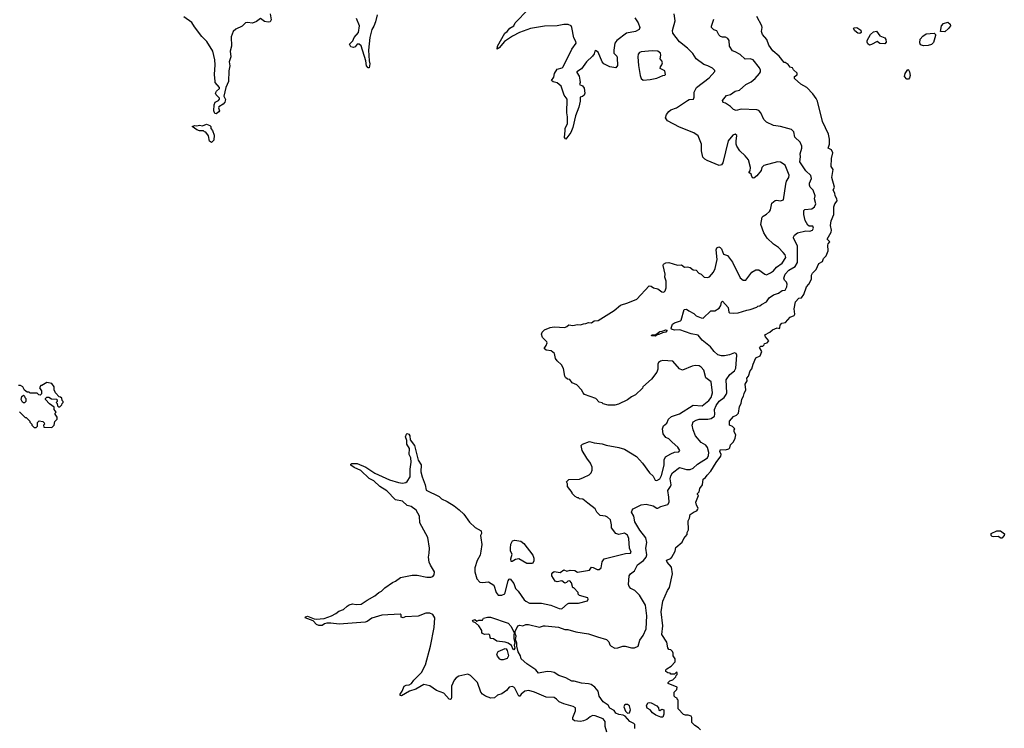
# Model space of a CAD drawing. Extents: x 2348354 to 2479840, y 460476 to 613653.
# Tile 277 of 305: x 2440958 to 2451012, y 582756 to 589996. Entities that reach past the tile are written whole.
import ezdxf

# ---------------------------------------------------------------- set-up
doc = ezdxf.new("R2010")
doc.units = 0

msp = doc.modelspace()

# ---------------------------------------------------------------- linework, layer by layer
at = {"layer": '0CON05XD'}
for points in [[(2447238, 590015), (2447272, 589965), (2447290, 589915), (2447283, 589897), (2447246, 589874), (2447155, 589859), (2447056, 589785), (2447036, 589755), (2447023, 589685), (2447024, 589655), (2447054, 589624), (2447060, 589605), (2447061, 589529), (2447046, 589504), (2446985, 589513), (2446923, 589545), (2446905, 589567), (2446865, 589665), (2446838, 589682), (2446829, 589675), (2446822, 589648), (2446806, 589624), (2446744, 589566), (2446695, 589495), (2446648, 589465), (2446646, 589455), (2446669, 589419), (2446678, 589378), (2446680, 589355), (2446673, 589333), (2446705, 589320), (2446720, 589295), (2446728, 589245), (2446720, 589225), (2446705, 589210), (2446680, 589205), (2446680, 589165), (2446667, 589103), (2446633, 589015), (2446607, 588895), (2446586, 588845), (2446534, 588774), (2446522, 588792), (2446526, 588865), (2446529, 588885), (2446552, 588935), (2446552, 589005), (2446546, 589045), (2446548, 589185), (2446518, 589225), (2446486, 589316), (2446445, 589350), (2446405, 589360), (2446388, 589375), (2446412, 589408), (2446418, 589445), (2446445, 589490), (2446496, 589504), (2446507, 589513), (2446595, 589695), (2446639, 589755), (2446636, 589775), (2446615, 589810), (2446596, 589916), (2446588, 589935), (2446558, 589948), (2446515, 589948), (2446445, 589932), (2446315, 589930), (2446175, 589906), (2446061, 589865), (2445991, 589829), (2445950, 589800), (2445908, 589772), (2445855, 589707), (2445834, 589694), (2445836, 589725), (2445911, 589859), (2445935, 589877), (2445961, 589909), (2446005, 589933), (2446017, 589963), (2446151, 590099)], [(2443516, 590055), (2443524, 589995), (2443516, 589974), (2443495, 589970), (2443458, 589978), (2443415, 590008), (2443374, 589976), (2443335, 589962), (2443285, 589968), (2443265, 589964), (2443231, 589929), (2443165, 589899), (2443136, 589875), (2443118, 589822), (2443119, 589725), (2443108, 589675), (2443112, 589615), (2443096, 589565), (2443103, 589525), (2443092, 589475), (2443090, 589365), (2443063, 589305), (2443043, 589215), (2443048, 589202), (2443060, 589180), (2443054, 589155), (2443035, 589134), (2442992, 589105), (2442988, 589095), (2442997, 589065), (2442992, 589055), (2442965, 589034), (2442949, 589039), (2442941, 589065), (2442942, 589125), (2442955, 589153), (2442988, 589172), (2442998, 589185), (2442998, 589195), (2442965, 589229), (2442958, 589245), (2442968, 589265), (2442997, 589293), (2442999, 589305), (2442955, 589354), (2442952, 589365), (2442947, 589435), (2442954, 589535), (2442951, 589585), (2442931, 589675), (2442870, 589775), (2442818, 589825), (2442742, 589922), (2442715, 589968), (2442632, 590025)], [(2444405, 589746), (2444382, 589718), (2444365, 589711), (2444338, 589718), (2444327, 589745), (2444359, 589781), (2444374, 589815), (2444416, 589865), (2444426, 589935), (2444397, 590007)], [(2444608, 590045), (2444592, 589975), (2444575, 589930), (2444553, 589895), (2444532, 589815), (2444521, 589685), (2444526, 589575), (2444534, 589545), (2444527, 589503), (2444515, 589503), (2444499, 589525), (2444492, 589575), (2444445, 589728), (2444425, 589747), (2444405, 589746)], [(2446874, 583084), (2446866, 583136), (2446831, 583175), (2446792, 583202), (2446765, 583211), (2446695, 583216), (2446618, 583238), (2446595, 583239), (2446535, 583271), (2446464, 583294), (2446415, 583326), (2446385, 583334), (2446345, 583337), (2446255, 583318), (2446227, 583355), (2446135, 583414), (2446079, 583465), (2446071, 583495), (2446048, 583538), (2446034, 583594), (2446033, 583625), (2446020, 583665), (2446026, 583696), (2446017, 583725), (2446018, 583745), (2446045, 583802), (2446065, 583809), (2446095, 583802), (2446125, 583817), (2446154, 583816), (2446265, 583790), (2446305, 583803), (2446325, 583803), (2446458, 583788), (2446525, 583766), (2446555, 583764), (2446635, 583741), (2446765, 583720), (2446858, 583692), (2446950, 583665), (2446975, 583640), (2446985, 583610), (2446997, 583597), (2447035, 583576), (2447065, 583577), (2447115, 583596), (2447140, 583595), (2447205, 583577), (2447235, 583577), (2447272, 583595), (2447291, 583655), (2447324, 583705), (2447356, 583774), (2447362, 583905), (2447348, 584015), (2447285, 584118), (2447238, 584165), (2447197, 584185), (2447180, 584205), (2447174, 584225), (2447181, 584315), (2447196, 584335), (2447235, 584365), (2447265, 584428), (2447329, 584471), (2447356, 584504), (2447362, 584528), (2447351, 584595), (2447360, 584655), (2447352, 584702), (2447291, 584781), (2447238, 584865), (2447228, 584922), (2447204, 584964), (2447210, 584985), (2447222, 584998), (2447305, 585039), (2447355, 585046), (2447425, 585029), (2447465, 585004), (2447475, 585004), (2447505, 585021), (2447575, 585042), (2447588, 585065), (2447587, 585117), (2447576, 585185), (2447604, 585225), (2447611, 585245), (2447600, 585305), (2447606, 585335), (2447622, 585368), (2447695, 585422), (2447765, 585399), (2447805, 585402), (2447835, 585413), (2447878, 585455), (2447981, 585519), (2447992, 585545), (2447995, 585575), (2447981, 585625), (2447965, 585648), (2447915, 585677), (2447858, 585745), (2447833, 585805), (2447826, 585855), (2447835, 585887), (2447865, 585906), (2447895, 585916), (2447985, 585916), (2448018, 585922), (2448051, 585945), (2448057, 585965), (2448054, 586015), (2448071, 586055), (2448101, 586099), (2448152, 586135), (2448173, 586165), (2448180, 586185), (2448173, 586315), (2448208, 586372), (2448255, 586410), (2448269, 586435), (2448279, 586569), (2448273, 586585), (2448255, 586594), (2448205, 586573), (2448155, 586563), (2448125, 586562), (2448085, 586572), (2448048, 586605), (2448012, 586655), (2447925, 586722), (2447885, 586774), (2447815, 586788), (2447699, 586829), (2447645, 586824), (2447613, 586835), (2447609, 586845), (2447624, 586886), (2447645, 586900), (2447705, 586918), (2447712, 586925), (2447743, 587035), (2447765, 587038), (2447791, 587021), (2447843, 586993), (2447865, 586969), (2447915, 586949), (2447935, 586947), (2448015, 587022), (2448055, 587022), (2448100, 587050), (2448117, 587075), (2448125, 587110), (2448135, 587120), (2448193, 587055), (2448198, 587008), (2448205, 587000), (2448245, 586996), (2448295, 587002), (2448381, 587029), (2448415, 587034), (2448485, 587060), (2448495, 587070), (2448517, 587073), (2448533, 587087), (2448585, 587112), (2448611, 587155), (2448654, 587186), (2448705, 587202), (2448742, 587228), (2448775, 587234), (2448790, 587265), (2448794, 587295), (2448786, 587315), (2448766, 587335), (2448760, 587355), (2448774, 587395), (2448813, 587437), (2448877, 587473), (2448899, 587515), (2448901, 587685), (2448858, 587765), (2448858, 587775), (2448868, 587795), (2448900, 587820), (2448985, 587840), (2449025, 587834), (2449052, 587845), (2449062, 587865), (2449056, 587886), (2449018, 587888), (2449007, 587897), (2448979, 587945), (2448964, 588006), (2448964, 588046), (2448975, 588056), (2449045, 588062), (2449073, 588085), (2449086, 588115), (2449074, 588165), (2449080, 588195), (2449059, 588255), (2449030, 588285), (2449024, 588305), (2449024, 588325), (2449042, 588375), (2449036, 588405), (2448985, 588453), (2448924, 588544), (2448931, 588595), (2448926, 588625), (2448944, 588685), (2448944, 588705), (2448926, 588746), (2448872, 588795), (2448862, 588852), (2448840, 588875), (2448726, 588906), (2448654, 588914), (2448585, 588948), (2448556, 588976), (2448527, 589045), (2448505, 589069), (2448485, 589076), (2448325, 589081), (2448275, 589067), (2448245, 589078), (2448215, 589108), (2448165, 589142), (2448141, 589151), (2448135, 589170), (2448175, 589222), (2448215, 589233), (2448262, 589265), (2448308, 589275), (2448372, 589335), (2448428, 589362), (2448468, 589395), (2448513, 589445), (2448522, 589465), (2448521, 589481), (2448511, 589505), (2448446, 589586), (2448415, 589596), (2448365, 589592), (2448315, 589642), (2448265, 589669), (2448235, 589678), (2448207, 589725), (2448202, 589785), (2448187, 589805), (2448165, 589816), (2448135, 589816), (2448115, 589823), (2448095, 589842), (2448075, 589882), (2448045, 589892), (2448022, 589915), (2448021, 589929), (2448045, 590000)], [(2447317, 586233), (2447245, 586162), (2447205, 586142), (2447165, 586112), (2447072, 586068), (2447035, 586058), (2446965, 586058), (2446915, 586070), (2446905, 586080), (2446875, 586090), (2446840, 586125), (2446725, 586168), (2446712, 586182), (2446696, 586216), (2446646, 586266), (2446600, 586285), (2446575, 586320), (2446553, 586323), (2446531, 586341), (2446523, 586355), (2446512, 586432), (2446490, 586470), (2446445, 586510), (2446430, 586535), (2446420, 586585), (2446385, 586612), (2446335, 586620), (2446312, 586635), (2446334, 586666), (2446343, 586695), (2446342, 586705), (2446295, 586750), (2446287, 586783), (2446293, 586805), (2446315, 586828), (2446375, 586852), (2446415, 586857), (2446525, 586852), (2446545, 586860), (2446565, 586878), (2446605, 586870), (2446655, 586883), (2446685, 586880), (2446715, 586890), (2446739, 586891), (2446765, 586902), (2446795, 586900), (2446825, 586918), (2446865, 586922), (2447028, 587025), (2447092, 587078), (2447166, 587104), (2447259, 587141), (2447385, 587278), (2447405, 587273), (2447428, 587258), (2447475, 587247), (2447515, 587214), (2447535, 587213), (2447550, 587225), (2447560, 587255), (2447559, 587325), (2447546, 587365), (2447547, 587395), (2447527, 587485), (2447531, 587499), (2447555, 587512), (2447585, 587516), (2447675, 587487), (2447715, 587492), (2447745, 587468), (2447775, 587470), (2447805, 587463), (2447835, 587442), (2447865, 587438), (2447892, 587405), (2447916, 587396), (2447946, 587366), (2447982, 587362), (2448000, 587370), (2448042, 587418), (2448058, 587455), (2448080, 587545), (2448070, 587645), (2448077, 587665), (2448095, 587676), (2448110, 587670), (2448123, 587655), (2448145, 587602), (2448186, 587586), (2448235, 587518), (2448315, 587357), (2448345, 587334), (2448374, 587336), (2448433, 587417), (2448475, 587441), (2448505, 587441), (2448565, 587397), (2448585, 587390), (2448625, 587410), (2448655, 587430), (2448685, 587466), (2448743, 587507), (2448780, 587565), (2448773, 587593), (2448755, 587619), (2448705, 587669), (2448655, 587704), (2448589, 587765), (2448555, 587820), (2448527, 587905), (2448540, 587980), (2448550, 587990), (2448585, 588008), (2448613, 588035), (2448624, 588055), (2448637, 588123), (2448671, 588149), (2448685, 588152), (2448725, 588144), (2448756, 588155), (2448781, 588315), (2448789, 588345), (2448811, 588385), (2448814, 588406), (2448775, 588509), (2448725, 588542), (2448696, 588544), (2448555, 588507), (2448537, 588485), (2448528, 588455), (2448485, 588400), (2448455, 588378), (2448445, 588382), (2448432, 588395), (2448428, 588418), (2448402, 588435), (2448418, 588452), (2448420, 588485), (2448399, 588565), (2448366, 588606), (2448311, 588655), (2448281, 588705), (2448274, 588725), (2448274, 588755), (2448282, 588812), (2448265, 588828), (2448238, 588815), (2448191, 588759), (2448137, 588535), (2448125, 588512), (2448100, 588505), (2447978, 588558), (2447955, 588570), (2447933, 588593), (2447920, 588655), (2447921, 588725), (2447885, 588808), (2447841, 588841), (2447695, 588898), (2447574, 588964), (2447552, 588995), (2447562, 589028), (2447585, 589058), (2447606, 589074), (2447665, 589094), (2447775, 589171), (2447795, 589180), (2447837, 589185), (2447846, 589204), (2447846, 589255), (2447870, 589305), (2447999, 589401), (2448056, 589466), (2448056, 589476), (2448032, 589502), (2447986, 589526), (2447945, 589538), (2447866, 589595), (2447831, 589651), (2447776, 589706), (2447695, 589770), (2447628, 589858), (2447624, 589885), (2447652, 589985), (2447639, 590055)], [(2447911, 582741), (2447890, 582760), (2447850, 582785), (2447820, 582815), (2447822, 582865), (2447815, 582880), (2447782, 582892), (2447755, 582890), (2447735, 582896), (2447680, 582955), (2447680, 583045), (2447670, 583055), (2447670, 583065), (2447655, 583070), (2447640, 583085), (2447640, 583125), (2447668, 583152), (2447670, 583175), (2447580, 583215), (2447580, 583225), (2447595, 583240), (2447627, 583253), (2447658, 583282), (2447660, 583295), (2447670, 583305), (2447670, 583325), (2447665, 583330), (2447645, 583310), (2447605, 583310), (2447598, 583318), (2447575, 583322), (2447557, 583335), (2447556, 583355), (2447566, 583365), (2447610, 583390), (2447650, 583435), (2447650, 583465), (2447632, 583495), (2447632, 583525), (2447625, 583540), (2447608, 583558), (2447585, 583562), (2447575, 583578), (2447566, 583636), (2447513, 583715), (2447526, 583804), (2447507, 583945), (2447524, 584056), (2447571, 584165), (2447593, 584195), (2447622, 584335), (2447612, 584402), (2447568, 584455), (2447562, 584475), (2447605, 584492), (2447616, 584504), (2447652, 584565), (2447658, 584605), (2447723, 584657), (2447740, 584695), (2447772, 584735), (2447772, 584755), (2447788, 584785), (2447783, 584877), (2447797, 584903), (2447805, 584940), (2447845, 584967), (2447873, 584977), (2447883, 584995), (2447886, 585006), (2447868, 585035), (2447863, 585065), (2447890, 585135), (2447880, 585145), (2447880, 585155), (2447897, 585173), (2447903, 585205), (2447931, 585245), (2447935, 585302), (2447960, 585320), (2447976, 585344), (2448016, 585385), (2448068, 585471), (2448116, 585535), (2448120, 585555), (2448108, 585585), (2448112, 585605), (2448165, 585601), (2448198, 585612), (2448208, 585622), (2448217, 585653), (2448245, 585683), (2448265, 585722), (2448269, 585755), (2448252, 585785), (2448253, 585807), (2448260, 585815), (2448235, 585840), (2448204, 585854), (2448204, 585895), (2448245, 585942), (2448276, 585954), (2448297, 585975), (2448309, 586045), (2448324, 586075), (2448331, 586119), (2448350, 586150), (2448354, 586176), (2448373, 586215), (2448367, 586273), (2448387, 586305), (2448384, 586335), (2448398, 586355), (2448415, 586410), (2448435, 586430), (2448446, 586475), (2448475, 586540), (2448519, 586561), (2448537, 586605), (2448513, 586647), (2448525, 586660), (2448545, 586660), (2448560, 586675), (2448562, 586688), (2448590, 586695), (2448608, 586715), (2448572, 586755), (2448568, 586775), (2448618, 586802), (2448645, 586827), (2448693, 586847), (2448715, 586842), (2448718, 586848), (2448722, 586875), (2448740, 586895), (2448777, 586903), (2448824, 586956), (2448866, 586974), (2448872, 586988), (2448867, 587043), (2448878, 587115), (2448915, 587150), (2448940, 587155), (2448965, 587190), (2448993, 587267), (2449016, 587294), (2449042, 587345), (2449043, 587385), (2449053, 587405), (2449090, 587445), (2449118, 587505), (2449154, 587526), (2449166, 587555), (2449193, 587585), (2449212, 587635), (2449208, 587692), (2449213, 587707), (2449230, 587725), (2449203, 587755), (2449244, 587825), (2449246, 587845), (2449238, 587895), (2449245, 587940), (2449271, 588005), (2449270, 588085), (2449281, 588115), (2449304, 588145), (2449301, 588165), (2449283, 588195), (2449282, 588225), (2449264, 588255), (2449277, 588285), (2449251, 588385), (2449263, 588465), (2449243, 588495), (2449248, 588578), (2449260, 588635), (2449247, 588665), (2449214, 588685), (2449226, 588726), (2449226, 588775), (2449216, 588825), (2449156, 588956), (2449103, 589163), (2449090, 589190), (2449055, 589238), (2448995, 589302), (2448935, 589338), (2448870, 589395), (2448870, 589415), (2448896, 589434), (2448895, 589450), (2448860, 589485), (2448850, 589505), (2448825, 589512), (2448805, 589538), (2448775, 589560), (2448765, 589560), (2448712, 589622), (2448648, 589678), (2448607, 589735), (2448588, 589795), (2448544, 589844), (2448534, 589876), (2448540, 589915), (2448537, 589935), (2448485, 590030)], [(2449535, 589854), (2449515, 589859), (2449485, 589884), (2449472, 589905), (2449476, 589914), (2449505, 589915), (2449545, 589888), (2449549, 589865), (2449535, 589854)], [(2449635, 589736), (2449618, 589748), (2449611, 589765), (2449612, 589785), (2449644, 589845), (2449675, 589873), (2449705, 589878), (2449740, 589830), (2449790, 589810), (2449803, 589795), (2449804, 589766), (2449791, 589749), (2449742, 589752), (2449715, 589772), (2449655, 589741), (2449635, 589736)], [(2450405, 589872), (2450360, 589875), (2450372, 589935), (2450392, 589958), (2450435, 589970), (2450459, 589949), (2450462, 589935), (2450443, 589907), (2450405, 589872)], [(2450188, 589728), (2450155, 589740), (2450148, 589758), (2450152, 589798), (2450180, 589829), (2450215, 589851), (2450297, 589857), (2450310, 589845), (2450310, 589835), (2450288, 589762), (2450268, 589742), (2450235, 589734), (2450188, 589728)], [(2447325, 589378), (2447395, 589384), (2447465, 589399), (2447524, 589426), (2447545, 589428), (2447552, 589435), (2447545, 589472), (2447498, 589498), (2447500, 589515), (2447516, 589535), (2447520, 589555), (2447514, 589575), (2447497, 589595), (2447506, 589635), (2447500, 589655), (2447475, 589674), (2447417, 589677), (2447305, 589669), (2447285, 589662), (2447272, 589645), (2447268, 589615), (2447278, 589528), (2447293, 589425), (2447303, 589395), (2447325, 589378)], [(2450015, 589388), (2449994, 589415), (2449998, 589445), (2450025, 589486), (2450035, 589483), (2450044, 589465), (2450049, 589425), (2450045, 589402), (2450035, 589389), (2450015, 589388)], [(2442915, 588742), (2442896, 588756), (2442885, 588810), (2442858, 588848), (2442845, 588850), (2442835, 588860), (2442795, 588862), (2442765, 588872), (2442720, 588905), (2442745, 588916), (2442765, 588910), (2442795, 588919), (2442825, 588913), (2442865, 588928), (2442900, 588915), (2442910, 588905), (2442910, 588885), (2442927, 588865), (2442942, 588815), (2442940, 588765), (2442915, 588742)], [(2447445, 586763), (2447410, 586765), (2447414, 586776), (2447452, 586778), (2447495, 586812), (2447517, 586813), (2447555, 586829), (2447568, 586825), (2447557, 586805), (2447523, 586797), (2447485, 586778), (2447475, 586780), (2447445, 586763)], [(2446953, 582715), (2446935, 582775), (2446935, 582825), (2446915, 582854), (2446835, 582882), (2446805, 582886), (2446782, 582875), (2446750, 582845), (2446715, 582833), (2446685, 582826), (2446622, 582832), (2446607, 582847), (2446606, 582865), (2446634, 582935), (2446633, 582965), (2446610, 582980), (2446515, 583006), (2446465, 583027), (2446440, 583055), (2446415, 583070), (2446333, 583073), (2446215, 583126), (2446155, 583142), (2446115, 583135), (2446079, 583105), (2446065, 583083), (2446055, 583083), (2446015, 583167), (2446005, 583177), (2445985, 583182), (2445955, 583178), (2445928, 583142), (2445881, 583109), (2445835, 583096), (2445805, 583067), (2445770, 583065), (2445714, 583084), (2445684, 583104), (2445666, 583126), (2445632, 583225), (2445562, 583295), (2445535, 583308), (2445442, 583288), (2445415, 583273), (2445393, 583247), (2445366, 583185), (2445366, 583075), (2445363, 583057), (2445355, 583050), (2445343, 583055), (2445290, 583115), (2445215, 583143), (2445145, 583190), (2445085, 583202), (2445002, 583155), (2444938, 583135), (2444855, 583088), (2444842, 583092), (2444842, 583105), (2444864, 583135), (2444882, 583185), (2444904, 583196), (2444935, 583201), (2444958, 583215), (2444981, 583249), (2445060, 583325), (2445102, 583405), (2445153, 583595), (2445190, 583785), (2445196, 583885), (2445175, 583920), (2445144, 583934), (2445105, 583934), (2445025, 583901), (2444895, 583894), (2444874, 583886), (2444853, 583893), (2444852, 583915), (2444841, 583921), (2444655, 583912), (2444555, 583882), (2444505, 583847), (2444485, 583840), (2444219, 583821), (2444135, 583832), (2444095, 583830), (2444070, 583825), (2444045, 583808), (2444013, 583807), (2443988, 583818), (2443954, 583854), (2443874, 583884), (2443878, 583895), (2443895, 583902), (2443963, 583873), (2443985, 583870), (2444065, 583877), (2444140, 583905), (2444185, 583928), (2444215, 583952), (2444265, 583970), (2444300, 584005), (2444323, 584017), (2444355, 584028), (2444392, 584022), (2444445, 584026), (2444505, 584066), (2444585, 584108), (2444625, 584142), (2444653, 584157), (2444687, 584193), (2444764, 584246), (2444795, 584258), (2444845, 584297), (2444965, 584322), (2445015, 584320), (2445115, 584301), (2445155, 584301), (2445175, 584308), (2445191, 584325), (2445194, 584355), (2445152, 584422), (2445140, 584455), (2445132, 584505), (2445138, 584545), (2445141, 584595), (2445124, 584705), (2445042, 584855), (2445039, 584925), (2445006, 584986), (2444955, 585023), (2444914, 585034), (2444865, 585078), (2444795, 585091), (2444705, 585184), (2444636, 585226), (2444573, 585283), (2444525, 585308), (2444440, 585390), (2444372, 585422), (2444340, 585445), (2444340, 585455), (2444348, 585462), (2444405, 585461), (2444493, 585423), (2444585, 585364), (2444735, 585294), (2444825, 585266), (2444865, 585262), (2444902, 585268), (2444915, 585278), (2444944, 585325), (2444946, 585405), (2444956, 585475), (2444950, 585520), (2444936, 585555), (2444938, 585615), (2444910, 585660), (2444912, 585695), (2444896, 585735), (2444907, 585763), (2444915, 585767), (2444930, 585760), (2444941, 585745), (2444946, 585705), (2444989, 585645), (2445026, 585495), (2445057, 585447), (2445054, 585375), (2445066, 585325), (2445099, 585245), (2445109, 585189), (2445240, 585125), (2445265, 585102), (2445324, 585074), (2445395, 585028), (2445445, 584988), (2445493, 584943), (2445551, 584861), (2445607, 584807), (2445670, 584775), (2445672, 584748), (2445662, 584725), (2445668, 584702), (2445678, 584635), (2445668, 584565), (2445658, 584525), (2445630, 584470), (2445606, 584394), (2445606, 584355), (2445624, 584284), (2445655, 584250), (2445685, 584247), (2445743, 584253), (2445799, 584219), (2445822, 584142), (2445845, 584117), (2445880, 584115), (2445910, 584130), (2445945, 584262), (2445955, 584280), (2445965, 584283), (2446002, 584235), (2446019, 584185), (2446047, 584157), (2446110, 584070), (2446125, 584054), (2446165, 584034), (2446285, 584034), (2446380, 584015), (2446465, 583980), (2446495, 583978), (2446552, 584028), (2446565, 584033), (2446665, 584036), (2446755, 584060), (2446762, 584075), (2446758, 584088), (2446673, 584113), (2446660, 584125), (2446660, 584145), (2446615, 584190), (2446605, 584190), (2446592, 584242), (2446575, 584262), (2446555, 584260), (2446540, 584245), (2446525, 584240), (2446495, 584262), (2446445, 584252), (2446425, 584260), (2446393, 584313), (2446390, 584335), (2446402, 584348), (2446415, 584358), (2446475, 584348), (2446515, 584374), (2446545, 584361), (2446578, 584372), (2446625, 584370), (2446655, 584353), (2446775, 584371), (2446797, 584403), (2446815, 584400), (2446855, 584378), (2446875, 584380), (2446894, 584396), (2446904, 584456), (2446925, 584486), (2447145, 584542), (2447194, 584546), (2447202, 584555), (2447186, 584595), (2447179, 584695), (2447165, 584729), (2447135, 584751), (2447075, 584736), (2447045, 584747), (2447002, 584805), (2447002, 584835), (2446990, 584885), (2446960, 584915), (2446940, 584925), (2446885, 584932), (2446852, 584965), (2446835, 584998), (2446758, 585055), (2446708, 585098), (2446675, 585100), (2446665, 585110), (2446655, 585110), (2446630, 585125), (2446600, 585155), (2446600, 585165), (2446550, 585225), (2446550, 585255), (2446542, 585275), (2446565, 585299), (2446675, 585302), (2446715, 585317), (2446774, 585346), (2446794, 585366), (2446803, 585395), (2446803, 585425), (2446787, 585465), (2446748, 585515), (2446700, 585595), (2446690, 585645), (2446705, 585660), (2446775, 585688), (2446825, 585672), (2446905, 585662), (2446945, 585648), (2447076, 585626), (2447135, 585607), (2447255, 585532), (2447318, 585465), (2447390, 585365), (2447425, 585333), (2447445, 585292), (2447465, 585287), (2447495, 585306), (2447511, 585339), (2447538, 585445), (2447540, 585500), (2447551, 585529), (2447605, 585561), (2447645, 585576), (2447689, 585581), (2447697, 585593), (2447679, 585629), (2447621, 585681), (2447585, 585714), (2447555, 585727), (2447529, 585765), (2447522, 585815), (2447532, 585845), (2447566, 585875), (2447581, 585915), (2447615, 585943), (2447695, 585968), (2447835, 586058), (2447925, 586050), (2447995, 586105), (2448017, 586135), (2448033, 586185), (2448019, 586295), (2447965, 586337), (2447943, 586415), (2447915, 586445), (2447895, 586458), (2447855, 586462), (2447825, 586457), (2447725, 586416), (2447695, 586430), (2447626, 586506), (2447526, 586514), (2447502, 586508), (2447482, 586495), (2447474, 586476), (2447473, 586425), (2447464, 586396), (2447408, 586325), (2447322, 586245), (2447317, 586233)], [(2441285, 585830), (2441308, 585852), (2441318, 585892), (2441340, 585915), (2441340, 585935), (2441320, 585965), (2441320, 585975), (2441330, 585985), (2441310, 586015), (2441308, 586038), (2441261, 586071), (2441220, 586115), (2441220, 586125), (2441235, 586140), (2441255, 586140), (2441283, 586123), (2441338, 586118), (2441340, 586095), (2441330, 586085), (2441340, 586075), (2441342, 586052), (2441355, 586040), (2441368, 586042), (2441388, 586062), (2441390, 586075), (2441400, 586085), (2441400, 586095), (2441390, 586105), (2441388, 586128), (2441375, 586140), (2441362, 586142), (2441323, 586183), (2441310, 586215), (2441310, 586245), (2441285, 586280), (2441235, 586290), (2441185, 586260), (2441175, 586260), (2441160, 586235), (2441180, 586205), (2441180, 586175), (2441165, 586160), (2441152, 586162), (2441135, 586180), (2441065, 586180), (2441055, 586190), (2441035, 586190), (2441005, 586210), (2440990, 586245), (2440965, 586260), (2440945, 586260)], [(2441005, 586080), (2440995, 586080), (2440985, 586090), (2440972, 586115), (2440980, 586145), (2440995, 586160), (2441008, 586148), (2441010, 586135), (2441020, 586125), (2441020, 586095), (2441005, 586080)], [(2440955, 585990), (2441002, 585942), (2441015, 585930), (2441025, 585930), (2441060, 585895), (2441060, 585885), (2441080, 585865), (2441080, 585855), (2441105, 585830), (2441125, 585830), (2441138, 585842), (2441138, 585882), (2441155, 585898), (2441195, 585890), (2441208, 585878), (2441210, 585865), (2441200, 585855), (2441203, 585833), (2441285, 585830)], [(2450985, 584698), (2450975, 584698), (2450950, 584715), (2450905, 584711), (2450886, 584716), (2450878, 584725), (2450878, 584745), (2450935, 584774), (2450973, 584773), (2451012, 584742), (2451010, 584725), (2450985, 584698)], [(2446195, 584440), (2446135, 584441), (2446055, 584487), (2446020, 584480), (2445985, 584460), (2445975, 584460), (2445974, 584486), (2445988, 584535), (2445970, 584565), (2445968, 584595), (2445973, 584637), (2445990, 584670), (2446015, 584679), (2446075, 584667), (2446104, 584644), (2446196, 584526), (2446207, 584495), (2446208, 584465), (2446195, 584440)], [(2446005, 583558), (2445995, 583562), (2445981, 583601), (2445945, 583627), (2445915, 583637), (2445830, 583645), (2445795, 583670), (2445770, 583675), (2445760, 583685), (2445758, 583708), (2445747, 583717), (2445705, 583713), (2445684, 583724), (2445678, 583735), (2445678, 583755), (2445645, 583803), (2445613, 583833), (2445588, 583845), (2445582, 583858), (2445605, 583868), (2445625, 583850), (2445645, 583860), (2445685, 583860), (2445695, 583880), (2445735, 583892), (2445765, 583892), (2445945, 583832), (2445976, 583795), (2446010, 583725), (2446004, 583716), (2446004, 583675), (2446014, 583626), (2446007, 583605), (2446012, 583575), (2446005, 583558)], [(2445875, 583454), (2445862, 583462), (2445835, 583494), (2445829, 583515), (2445845, 583541), (2445915, 583573), (2445925, 583569), (2445935, 583550), (2445948, 583495), (2445935, 583471), (2445895, 583455), (2445875, 583454)], [(2447240, 582755), (2447238, 582795), (2447230, 582805), (2447187, 582827), (2447139, 582879), (2447121, 582891), (2447075, 582896), (2447045, 582911), (2447028, 582938), (2446985, 582962), (2446965, 582992), (2446914, 583025), (2446874, 583084)], [(2447165, 582910), (2447185, 582913), (2447193, 582945), (2447185, 582984), (2447165, 583001), (2447145, 583000), (2447135, 582993), (2447128, 582975), (2447142, 582932), (2447165, 582910)], [(2447505, 582869), (2447455, 582889), (2447420, 582915), (2447394, 582944), (2447365, 582961), (2447359, 582985), (2447371, 583015), (2447385, 583021), (2447405, 583018), (2447465, 582984), (2447481, 582965), (2447485, 582942), (2447495, 582937), (2447515, 582951), (2447535, 582946), (2447535, 582900), (2447525, 582869), (2447505, 582869)]]:
    msp.add_lwpolyline(points, dxfattribs=at)

doc.saveas('drawing.dxf')
